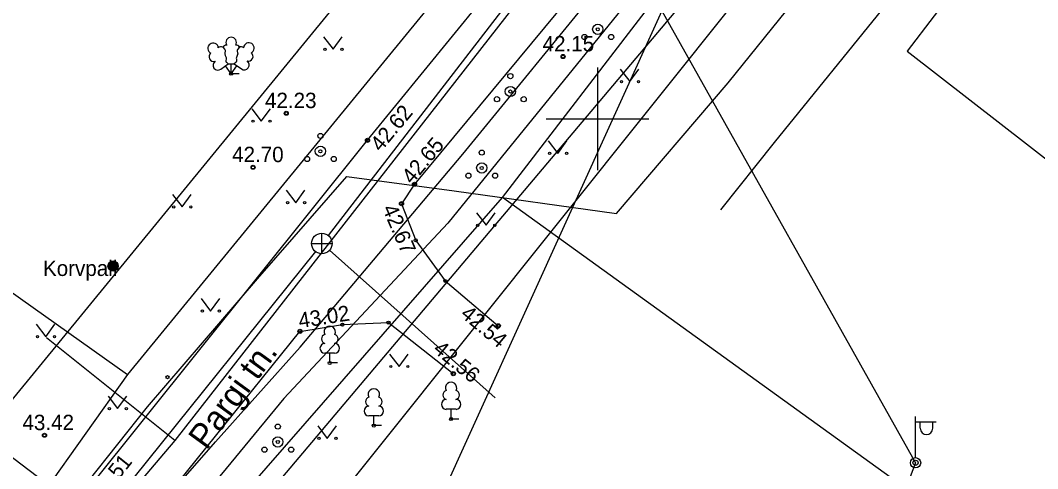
# Model space of a CAD drawing. Extents: x 641898 to 642452, y 6471715 to 6472255.
# Drawn here: x 642021.88 to 642071.44, y 6471982.96 to 6472004.79 of the extents above; entities that cross this region are included whole.
import ezdxf

# ---------------------------------------------------------------- set-up
doc = ezdxf.new("R2010")
doc.units = 0
for name, color, linetype in [('HALJASTUS', 7, 'Continuous'), ('HOONE', 7, 'Continuous'), ('KKAEV', 7, 'Continuous'), ('KORGUS-EH2000', 7, 'Continuous'), ('KTRASS', 7, 'Continuous'), ('MOOTMPUNKT', 7, 'Continuous'), ('MOOTPIIR', 7, 'Continuous'), ('MPOHULIIN', 7, 'Continuous'), ('PIIR', 7, 'Continuous'), ('POST', 7, 'Continuous'), ('PUU', 7, 'Continuous'), ('RAJATIS', 7, 'Continuous'), ('SITRASS', 7, 'Continuous'), ('TEE', 7, 'Continuous'), ('VORK', 7, 'Continuous'), ('VTRASS', 7, 'Continuous')]:
    doc.layers.add(name, color=color, linetype=linetype)

msp = doc.modelspace()

# ---------------------------------------------------------------- linework, layer by layer
at = {"layer": 'HALJASTUS'}
for p, q in [((642036.657, 6472003.988), (642037.121, 6472003.382)), ((642037.121, 6472003.382), (642037.566, 6472003.988)), ((642051.105, 6472002.418), (642051.569, 6472001.811)), ((642051.569, 6472001.811), (642052.014, 6472002.418)), ((642033.157, 6472000.488), (642033.621, 6471999.882)), ((642033.621, 6471999.882), (642034.066, 6472000.488)), ((642047.605, 6471998.918), (642048.069, 6471998.311)), ((642048.069, 6471998.311), (642048.514, 6471998.918)), ((642029.297, 6471996.307), (642029.76, 6471995.701)), ((642029.76, 6471995.701), (642030.206, 6471996.307)), ((642034.841, 6471996.515), (642035.305, 6471995.908)), ((642035.305, 6471995.908), (642035.75, 6471996.515)), ((642044.105, 6471995.418), (642044.569, 6471994.811)), ((642044.569, 6471994.811), (642045.014, 6471995.418)), ((642030.687, 6471991.235), (642031.151, 6471990.628)), ((642031.151, 6471990.628), (642031.596, 6471991.235)), ((642022.657, 6471989.988), (642023.121, 6471989.382)), ((642023.121, 6471989.382), (642023.566, 6471989.988)), ((642039.869, 6471988.537), (642040.333, 6471987.93)), ((642040.333, 6471987.93), (642040.778, 6471988.537)), ((642026.157, 6471986.488), (642026.621, 6471985.882)), ((642026.621, 6471985.882), (642027.066, 6471986.488)), ((642036.369, 6471985.037), (642036.833, 6471984.43)), ((642036.833, 6471984.43), (642037.278, 6471985.037))]:
    msp.add_line(p, q, dxfattribs=at)
for centre in [(642036.72, 6472003.382), (642037.549, 6472003.382), (642051.168, 6472001.811), (642051.997, 6472001.811), (642033.22, 6471999.882), (642034.049, 6471999.882), (642047.668, 6471998.311), (642048.497, 6471998.311), (642029.359, 6471995.701), (642030.188, 6471995.701), (642034.904, 6471995.908), (642035.733, 6471995.908), (642044.168, 6471994.811), (642044.997, 6471994.811), (642030.75, 6471990.628), (642031.579, 6471990.628), (642022.72, 6471989.382), (642023.549, 6471989.382), (642039.932, 6471987.93), (642040.76, 6471987.93), (642026.22, 6471985.882), (642027.049, 6471985.882), (642036.432, 6471984.43), (642037.26, 6471984.43)]:
    msp.add_circle(centre, 0.055, dxfattribs=at)
at = {"layer": 'HOONE'}
for points in [[(642065.09, 6472003.293), (642089.074, 6471984.663), (642095.654, 6471993.274), (642071.669, 6472011.904), (642065.09, 6472003.293)], [(642020.456, 6471984.276), (642023.066, 6471982.309), (642019.558, 6471977.655), (642016.948, 6471979.622)]]:
    msp.add_lwpolyline(points, dxfattribs=at)
at = {"layer": 'KKAEV'}
for p, q in [((642036.571, 6471993.422), (642036.571, 6471994.422)), ((642036.071, 6471993.922), (642037.071, 6471993.922))]:
    msp.add_line(p, q, dxfattribs=at)
msp.add_circle((642036.571, 6471993.922), 0.5, dxfattribs=at)
at = {"layer": 'KORGUS-EH2000'}
for centre, radius in [((642048.323, 6472003.028), 0.1), ((642034.838, 6472000.267), 0.1), ((642038.794, 6471998.949), 0.1), ((642033.221, 6471997.635), 0.1), ((642041.088, 6471996.808), 0.1), ((642040.451, 6471995.861), 0.1), ((642035.503, 6471989.642), 0.1), ((642045.168, 6471989.914), 0.1), ((642042.975, 6471987.582), 0.1), ((642023.061, 6471984.582), 0.1), ((642065.494, 6471983.242), 0.125)]:
    msp.add_circle(centre, radius, dxfattribs=at)
at = {"layer": 'KTRASS'}
for points in [[(642062.609, 6472027.658), (642036.877, 6471994.318)], [(642033.098, 6471980.696), (642064.794, 6472018.263)], [(642036.258, 6471993.532), (642027.405, 6471982.528)], [(642036.945, 6471993.59), (642045.023, 6471986.405)]]:
    msp.add_lwpolyline(points, dxfattribs=at)
at = {"layer": 'MOOTMPUNKT'}
for centre in [(642050.014, 6472004.354), (642048.323, 6472003.028), (642032.156, 6472002.192), (642045.754, 6472001.325), (642034.838, 6472000.267), (642038.794, 6471998.949), (642036.501, 6471998.413), (642033.221, 6471997.635), (642044.361, 6471997.6), (642041.088, 6471996.808), (642040.451, 6471995.861), (642041.144, 6471994.074), (642042.586, 6471992.1), (642035.503, 6471989.642), (642037.57, 6471989.969), (642039.82, 6471990.066), (642045.168, 6471989.914), (642036.956, 6471988.104), (642029.053, 6471987.411), (642042.975, 6471987.582), (642042.868, 6471985.37), (642039.103, 6471985.049), (642023.061, 6471984.582), (642034.426, 6471984.255)]:
    msp.add_circle(centre, 0.075, dxfattribs=at)
at = {"layer": 'MOOTPIIR'}
msp.add_lwpolyline([(642057.038, 6472006.154), (641981.622, 6471911.832), (641974.173, 6471900.785), (641991.385, 6471889.279), (641976.334, 6471874.678), (641962.442, 6471882.56), (641955.727, 6471896.847), (641967.922, 6471920.935), (642044.157, 6472013.993), (642057.02, 6472034.672), (642071.202, 6472024.941)], close=True, dxfattribs=at)
at = {"layer": 'MPOHULIIN'}
for points in [[(642053.137, 6472005.249), (642037.493, 6471970.833), (642031.254, 6471937.857), (642022.97, 6471901.239), (642022.97, 6471901.239)], [(642053.137, 6472005.249), (642065.494, 6471983.242), (642060.226, 6471969.422)]]:
    msp.add_lwpolyline(points, dxfattribs=at)
at = {"layer": 'PIIR'}
for p, q in [((642061.48, 6472029.49), (642027.1, 6471987.54)), ((642045.38, 6471996.16), (642063.65, 6472020.01)), ((642006.96, 6472001.86), (642027.1, 6471987.54)), ((642021.07, 6471968.37), (642045.38, 6471996.16)), ((642085.554, 6471967.183), (642045.38, 6471996.16)), ((642027.1, 6471987.54), (642017.35, 6471973.82))]:
    msp.add_line(p, q, dxfattribs=at)
at = {"layer": 'POST'}
for p, q in [((642065.494, 6471983.492), (642065.494, 6471985.492)), ((642065.494, 6471985.242), (642066.494, 6471985.242)), ((642065.72, 6471984.921), (642065.72, 6471985.242)), ((642066.333, 6471984.921), (642066.333, 6471985.242))]:
    msp.add_line(p, q, dxfattribs=at)
msp.add_circle((642065.494, 6471983.242), 0.25, dxfattribs=at)
msp.add_arc((642066.027, 6471984.921), 0.306, 180, 0, dxfattribs=at)
at = {"layer": 'PUU'}
for p, q in [((642031.646, 6472002.412), (642032.006, 6472002.667)), ((642032.156, 6472002.192), (642031.881, 6472002.577)), ((642032.006, 6472002.667), (642032.301, 6472002.667)), ((642032.156, 6472002.192), (642032.156, 6472002.667)), ((642032.156, 6472002.192), (642032.426, 6472002.582)), ((642032.301, 6472002.667), (642032.661, 6472002.422)), ((642032.536, 6472002.192), (642032.156, 6472002.192)), ((642037.196, 6471988.579), (642036.716, 6471988.579)), ((642036.956, 6471988.104), (642036.956, 6471988.579)), ((642037.336, 6471988.104), (642036.956, 6471988.104)), ((642043.108, 6471985.845), (642042.628, 6471985.845)), ((642042.868, 6471985.37), (642042.868, 6471985.845)), ((642039.343, 6471985.524), (642038.863, 6471985.524)), ((642039.103, 6471985.049), (642039.103, 6471985.524)), ((642043.248, 6471985.37), (642042.868, 6471985.37)), ((642039.483, 6471985.049), (642039.103, 6471985.049))]:
    msp.add_line(p, q, dxfattribs=at)
for points in [[(642031.743, 6472003.479), (642031.846, 6472003.377), (642031.861, 6472003.347), (642031.861, 6472003.292), (642031.846, 6472003.202), (642031.846, 6472003.157), (642031.866, 6472003.077), (642031.906, 6472002.987), (642031.916, 6472002.942), (642031.911, 6472002.897), (642031.896, 6472002.832), (642031.896, 6472002.802), (642031.916, 6472002.762), (642031.941, 6472002.732), (642032.006, 6472002.667)], [(642032.56, 6472003.493), (642032.466, 6472003.377), (642032.451, 6472003.347), (642032.451, 6472003.292), (642032.466, 6472003.202), (642032.471, 6472003.157), (642032.451, 6472003.077), (642032.411, 6472002.987), (642032.401, 6472002.942), (642032.406, 6472002.897), (642032.421, 6472002.832), (642032.421, 6472002.802), (642032.401, 6472002.762), (642032.376, 6472002.732), (642032.306, 6472002.667)]]:
    msp.add_lwpolyline(points, dxfattribs=at)
for centre, radius in [((642050.014, 6472004.354), 0.25), ((642049.364, 6472003.979), 0.125), ((642050.664, 6472003.979), 0.125), ((642045.754, 6472002.075), 0.125), ((642045.754, 6472001.325), 0.25), ((642045.104, 6472000.95), 0.125), ((642046.404, 6472000.95), 0.125), ((642036.501, 6471999.163), 0.125), ((642036.501, 6471998.413), 0.25), ((642035.851, 6471998.038), 0.125), ((642037.151, 6471998.038), 0.125), ((642044.361, 6471998.35), 0.125), ((642044.361, 6471997.6), 0.25), ((642043.711, 6471997.225), 0.125), ((642045.011, 6471997.225), 0.125), ((642034.426, 6471985.005), 0.125), ((642034.426, 6471984.255), 0.25), ((642033.776, 6471983.88), 0.125), ((642035.076, 6471983.88), 0.125)]:
    msp.add_circle(centre, radius, dxfattribs=at)
for centre, radius, start, end in [((642031.273, 6472003.429), 0.256, 125.5389, 246.5536), ((642031.273, 6472003.429), 0.256, 4.5218, 125.5364), ((642031.918, 6472003.379), 0.202, 84.7965, 150.2995), ((642032.156, 6472003.712), 0.256, 90.0013, 211.0159), ((642032.156, 6472003.712), 0.256, 328.9841, 89.9987), ((642032.394, 6472003.379), 0.202, 34.3857, 95.2035), ((642033.016, 6472003.445), 0.256, 55.522, 176.5367), ((642033.016, 6472003.445), 0.256, 294.5049, 55.5195), ((642031.301, 6472003.012), 0.224, 125.4667, 288.5349), ((642031.659, 6472003.296), 0.202, 65.2382, 130.7412), ((642032.632, 6472003.305), 0.202, 50.3173, 111.1351), ((642032.996, 6472003.027), 0.224, 252.5235, 55.5918), ((642031.51, 6472002.606), 0.237, 125.5377, 305.5366), ((642032.794, 6472002.618), 0.237, 235.5219, 55.5208), ((642036.956, 6471989.624), 0.277, 332.5799, 207.4201), ((642036.786, 6471989.277), 0.233, 109.0217, 253.1415), ((642037.126, 6471989.277), 0.233, 286.8508, 70.9859), ((642036.719, 6471988.816), 0.238, 90.0016, 269.3953), ((642037.193, 6471988.816), 0.238, 270.6047, 89.9984), ((642039.103, 6471986.569), 0.277, 332.5799, 207.4201), ((642042.698, 6471986.543), 0.233, 109.0217, 253.1415), ((642042.868, 6471986.89), 0.277, 332.5799, 207.4201), ((642043.038, 6471986.543), 0.233, 286.8508, 70.9859), ((642038.933, 6471986.222), 0.233, 109.0217, 253.1415), ((642039.273, 6471986.222), 0.233, 286.8508, 70.9859), ((642042.631, 6471986.082), 0.238, 90.0016, 269.3953), ((642043.105, 6471986.082), 0.238, 270.6047, 89.9984), ((642038.866, 6471985.761), 0.238, 90.0016, 269.3953), ((642039.34, 6471985.761), 0.238, 270.6047, 89.9984)]:
    msp.add_arc(centre, radius, start, end, dxfattribs=at)
at = {"layer": 'RAJATIS'}
for radius in [0.25, 0.225, 0.2, 0.175, 0.15, 0.125, 0.1, 0.075, 0.05, 0.025]:
    msp.add_circle((642026.403, 6471992.825), radius, dxfattribs=at)
at = {"layer": 'SITRASS'}
for points in [[(641950.498, 6471878.962), (641953.395, 6471882.884), (641960.326, 6471892.01), (641966.709, 6471900.548), (641975.149, 6471912.047), (641977.497, 6471915.401), (641982.148, 6471922.194), (641989.859, 6471932.438), (641996.556, 6471940.729), (642003.855, 6471950.395), (642007.644, 6471955.7), (642012.462, 6471961.683), (642019.884, 6471970.473), (642026.992, 6471979.225), (642031.388, 6471984.26), (642035.513, 6471988.868), (642043.437, 6471998.27), (642050.38, 6472006.769), (642057.251, 6472015.394), (642058.446, 6472015.84), (642061.412, 6472015.551), (642068.597, 6472013.427), (642069.315, 6472012.909), (642070.672, 6472010.753)], [(642070.672, 6472010.753), (642069.227, 6472013.708), (642065.692, 6472014.833), (642062.135, 6472015.136), (642059.724, 6472014.885), (642058.87, 6472014.337), (642055.853, 6472010.608), (642052.687, 6472007.205), (642042.715, 6471994.906), (642034.723, 6471986.377), (642026.899, 6471976.868), (642018.808, 6471967.026), (642008.192, 6471953.937), (641999.439, 6471942.057), (641991.934, 6471931.576), (641983.118, 6471919.561), (641974.037, 6471907.19), (641967.163, 6471898.052), (641963.02, 6471893.54), (641954.445, 6471881.908), (641951.759, 6471878.129)], [(641949.242, 6471879.792), (641954.7, 6471888.984), (641972.051, 6471914.076), (641975.437, 6471918.798), (641975.45, 6471918.82), (641981.83, 6471927.71), (641981.832, 6471927.717), (641995.496, 6471946.773), (642011.112, 6471968.077), (642016.054, 6471972.628), (642019.836, 6471976.17), (642023.739, 6471980.511), (642028.082, 6471985.962), (642033.438, 6471992.196), (642037.782, 6471997.193), (642043.02, 6471996.48), (642050.924, 6471995.376), (642056.37, 6472001.743), (642062.014, 6472008.762), (642063.81, 6472010.12), (642065.56, 6472011.44), (642069.94, 6472011.4)], [(642069.94, 6472011.4), (642066.51, 6472008), (642064.116, 6472005.626), (642058.601, 6471998.849), (642055.997, 6471995.566)]]:
    msp.add_lwpolyline(points, dxfattribs=at)
at = {"layer": 'TEE'}
for points in [[(642054.934, 6472013.517), (642041.088, 6471996.808), (642040.451, 6471995.861), (642041.144, 6471994.074), (642042.586, 6471992.1), (642045.168, 6471989.914)], [(642025.206, 6471981.989), (642038.794, 6471998.949), (642047.085, 6472009.109)], [(641957.318, 6471887.981), (641965.811, 6471899.515), (641970.911, 6471906.44), (641971.072, 6471906.659), (641984.055, 6471924.419), (641997.576, 6471941.625), (642001.537, 6471946.782), (642006.839, 6471953.686), (642010.756, 6471958.786), (642021.543, 6471972.418), (642022.613, 6471973.068), (642025.243, 6471973.363), (642027.92, 6471976.822), (642027.706, 6471977.789), (642027.283, 6471979.443), (642035.503, 6471989.642), (642037.57, 6471989.969), (642039.82, 6471990.066), (642042.975, 6471987.582)]]:
    msp.add_lwpolyline(points, dxfattribs=at)
at = {"layer": 'VORK'}
for p, q in [((642050, 6472002.5), (642050, 6471997.5)), ((642047.5, 6472000), (642052.5, 6472000))]:
    msp.add_line(p, q, dxfattribs=at)
at = {"layer": 'VTRASS'}
for points in [[(642131.146, 6471978.791), (642122.669, 6471985.738), (642108.487, 6471997.357), (642100.73, 6472003.718), (642086.367, 6472014.732), (642072.004, 6472025.747), (642070.54, 6472026.319), (642063.386, 6472027.837), (642057.563, 6472020.38), (642046.398, 6472006.083), (642029.41, 6471984.33), (642022.753, 6471976.477), (642013.331, 6471964.779), (642003.99, 6471953.421), (641999.884, 6471948.226), (641984.12, 6471925.503), (641973.431, 6471931.653), (641967.433, 6471935.11)], [(642029.41, 6471984.33), (642023.166, 6471989.334)]]:
    msp.add_lwpolyline(points, dxfattribs=at)

# ---------------------------------------------------------------- texts
at = {"layer": 'KORGUS-EH2000'}
for s, p in [('42.15', (642047.327, 6472003.278)), ('42.23', (642033.803, 6472000.517)), ('42.70', (642032.201, 6471997.885)), ('43.42', (642021.988, 6471984.832))]:
    msp.add_text(s, height=0.75, dxfattribs=at).set_placement(p)
for s, rotation, p in [('42.62', 50.1892, (642039.44, 6471998.348)), ('42.65', 50.2393, (642040.968, 6471996.769)), ('42.67', 293.2884, (642039.5, 6471995.635)), ('43.02', 8.831, (642035.492, 6471989.794)), ('42.54', 319.9788, (642043.276, 6471990.403)), ('42.56', 320.5735, (642041.943, 6471988.68)), ('43.51', 51.2353, (642025.803, 6471981.324))]:
    msp.add_text(s, height=0.75, rotation=rotation, dxfattribs=at).set_placement(p)
at = {"layer": 'RAJATIS'}
msp.add_text('Korvpall', height=0.75, dxfattribs=at).set_placement((642022.987, 6471992.34))
at = {"layer": 'TEE'}
msp.add_text('Pargi tn.', height=1.2, rotation=53.9397, dxfattribs=at).set_placement((642030.956, 6471983.818))

doc.saveas('drawing.dxf')
